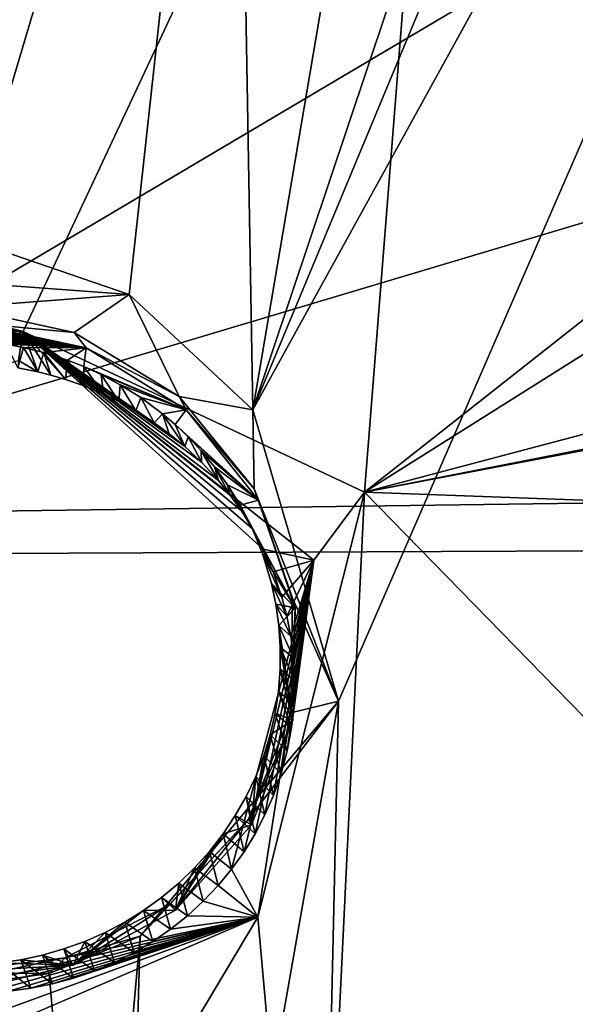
# Model space of a CAD drawing. Header units: millimetres. Extents: x -147 to 294, y -82 to 275.
# Tile 457 of 609: x 206.43 to 209.96, y 214.49 to 220.76. Entities that reach past the tile are written whole.
import ezdxf

# ---------------------------------------------------------------- set-up
doc = ezdxf.new("R2010")
doc.units = ezdxf.units.MM
doc.header["$LTSCALE"] = 67.506716
for name, color, linetype in [('1594', 7, 'CONTINUOUS'), ('1596', 7, 'CONTINUOUS'), ('2223', 7, 'CONTINUOUS'), ('2549', 7, 'CONTINUOUS'), ('2550', 7, 'CONTINUOUS'), ('2552', 7, 'CONTINUOUS'), ('2553', 7, 'CONTINUOUS'), ('2556', 7, 'CONTINUOUS'), ('2557', 7, 'CONTINUOUS'), ('557', 7, 'CONTINUOUS'), ('756', 7, 'CONTINUOUS'), ('841', 7, 'CONTINUOUS')]:
    doc.layers.add(name, color=color, linetype=linetype)

msp = doc.modelspace()

# ---------------------------------------------------------------- linework, layer by layer
at = {"layer": '1594', "linetype": 'CONTINUOUS'}
for points in [[(207.9103, 218.2769, -9.626), (211.1503, 226.0684, -8.161), (214.3341, 229.9431, -7.5294), (207.9103, 218.2769, -9.626)], [(206.3644, 226.5381, -8.5369), (206.5972, 226.1375, -8.5669), (206.0823, 219.3682, -9.6422), (206.3644, 226.5381, -8.5369)], [(206.5972, 226.1375, -8.5669), (207.0164, 225.6451, -8.5916), (206.0823, 219.3682, -9.6422), (206.5972, 226.1375, -8.5669)], [(210.2206, 225.1728, -8.352), (211.1503, 226.0684, -8.161), (207.9103, 218.2769, -9.626), (210.2206, 225.1728, -8.352)], [(207.0164, 225.6451, -8.5916), (207.7923, 225.1162, -8.5872), (206.0823, 219.3682, -9.6422), (207.0164, 225.6451, -8.5916)], [(209.0266, 224.8545, -8.5039), (210.2206, 225.1728, -8.352), (207.9103, 218.2769, -9.626), (209.0266, 224.8545, -8.5039)], [(206.0823, 219.3682, -9.6422), (207.7923, 225.1162, -8.5872), (207.1229, 219.0114, -9.5867), (206.0823, 219.3682, -9.6422)], [(207.1229, 219.0114, -9.5867), (207.7923, 225.1162, -8.5872), (207.9103, 218.2769, -9.626), (207.1229, 219.0114, -9.5867)], [(207.7923, 225.1162, -8.5872), (209.0266, 224.8545, -8.5039), (207.9103, 218.2769, -9.626), (207.7923, 225.1162, -8.5872)], [(207.1928, 214.9251, -10.3472), (206.8878, 211.532, -11.1216), (206.6148, 214.6871, -10.4654), (207.1928, 214.9251, -10.3472)], [(206.6148, 214.6871, -10.4654), (206.8878, 211.532, -11.1216), (205.9781, 214.601, -10.5599), (206.6148, 214.6871, -10.4654)], [(206.8878, 211.532, -11.1216), (199.2281, 214.2068, -11.4624), (205.9781, 214.601, -10.5599), (206.8878, 211.532, -11.1216)]]:
    msp.add_3dface(points, dxfattribs=at)
at = {"layer": '1596', "linetype": 'CONTINUOUS'}
for points in [[(207.9103, 218.2769, -9.626), (214.3341, 229.9431, -7.5294), (208.4546, 216.4223, -10.1242), (207.9103, 218.2769, -9.626)], [(214.3341, 229.9431, -7.5294), (210.1311, 211.5281, -11.464), (208.2335, 206.5447, -12.4488), (214.3341, 229.9431, -7.5294)], [(208.4546, 216.4223, -10.1242), (214.3341, 229.9431, -7.5294), (208.2335, 206.5447, -12.4488), (208.4546, 216.4223, -10.1242)], [(206.9972, 208.1373, -11.94), (207.1928, 214.9251, -10.3472), (208.4546, 216.4223, -10.1242), (206.9972, 208.1373, -11.94)], [(206.9972, 208.1373, -11.94), (208.4546, 216.4223, -10.1242), (208.2335, 206.5447, -12.4488), (206.9972, 208.1373, -11.94)], [(206.9972, 208.1373, -11.94), (206.8878, 211.532, -11.1216), (207.1928, 214.9251, -10.3472), (206.9972, 208.1373, -11.94)]]:
    msp.add_3dface(points, dxfattribs=at)
at = {"layer": '2223', "linetype": 'CONTINUOUS'}
for points in [[(199.9422, 220.3936, -7.7526), (209.1602, 224.5696, -6.4925), (200.3815, 222.6346, -7.2936), (199.9422, 220.3936, -7.7526)], [(209.1602, 224.5696, -6.4925), (199.9422, 220.3936, -7.7526), (206.4479, 218.7756, -7.6699), (209.1602, 224.5696, -6.4925)], [(208.6201, 217.752, -7.7874), (209.1602, 224.5696, -6.4925), (206.4479, 218.7756, -7.6699), (208.6201, 217.752, -7.7874)], [(209.1602, 224.5696, -6.4925), (208.6201, 217.752, -7.7874), (216.2122, 223.7375, -6.5422), (209.1602, 224.5696, -6.4925)], [(216.2122, 223.7375, -6.5422), (208.6201, 217.752, -7.7874), (215.0184, 221.7829, -6.8873), (216.2122, 223.7375, -6.5422)], [(208.6201, 217.752, -7.7874), (216.1578, 219.7475, -7.2673), (215.0184, 221.7829, -6.8873), (208.6201, 217.752, -7.7874)], [(218.4983, 219.6881, -7.2977), (208.6201, 217.752, -7.7874), (223.8666, 220.6596, -7.2616), (218.4983, 219.6881, -7.2977)], [(223.8666, 220.6596, -7.2616), (208.6201, 217.752, -7.7874), (224.7528, 217.1607, -7.9809), (223.8666, 220.6596, -7.2616)], [(199.9422, 220.3936, -7.7526), (197.7083, 219.6667, -8.0809), (206.4479, 218.7756, -7.6699), (199.9422, 220.3936, -7.7526)], [(180.2989, 219.9516, -10.2986), (188.8813, 219.3606, -9.1143), (206.4479, 218.7756, -7.6699), (180.2989, 219.9516, -10.2986)], [(197.7083, 219.6667, -8.0809), (180.2989, 219.9516, -10.2986), (206.4479, 218.7756, -7.6699), (197.7083, 219.6667, -8.0809)], [(216.1578, 219.7475, -7.2673), (208.6201, 217.752, -7.7874), (218.4983, 219.6881, -7.2977), (216.1578, 219.7475, -7.2673)], [(188.8813, 219.3606, -9.1143), (190.1106, 218.8894, -9.0526), (206.4479, 218.7756, -7.6699), (188.8813, 219.3606, -9.1143)], [(206.4479, 218.7756, -7.6699), (190.1106, 218.8894, -9.0526), (204.2308, 217.9578, -7.9493), (206.4479, 218.7756, -7.6699)], [(208.2986, 217.3191, -7.8878), (208.6201, 217.752, -7.7874), (206.4479, 218.7756, -7.6699), (208.2986, 217.3191, -7.8878)], [(208.2992, 211.0558, -9.2723), (208.6201, 217.752, -7.7874), (207.9423, 215.0464, -8.382), (208.2992, 211.0558, -9.2723)], [(207.9423, 215.0464, -8.382), (208.6201, 217.752, -7.7874), (208.2986, 217.3191, -7.8878), (207.9423, 215.0464, -8.382)], [(208.6201, 217.752, -7.7874), (208.2992, 211.0558, -9.2723), (213.2451, 213.012, -8.6932), (208.6201, 217.752, -7.7874)], [(208.6201, 217.752, -7.7874), (213.2451, 213.012, -8.6932), (224.7528, 217.1607, -7.9809), (208.6201, 217.752, -7.7874)], [(199.4261, 211.3819, -9.7249), (205.6146, 211.1453, -9.3703), (207.9423, 215.0464, -8.382), (199.4261, 211.3819, -9.7249)], [(205.7351, 214.2407, -8.6577), (199.4261, 211.3819, -9.7249), (207.9423, 215.0464, -8.382), (205.7351, 214.2407, -8.6577)], [(205.6146, 211.1453, -9.3703), (208.2992, 211.0558, -9.2723), (207.9423, 215.0464, -8.382), (205.6146, 211.1453, -9.3703)]]:
    msp.add_3dface(points, dxfattribs=at)
at = {"layer": '2549', "linetype": 'CONTINUOUS'}
for points in [[(206.5427, 218.5191, -8.0188), (206.4479, 218.7756, -7.6699), (206.4199, 218.5905, -7.7939), (206.5427, 218.5191, -8.0188)], [(208.2986, 217.3191, -7.8878), (206.4479, 218.7756, -7.6699), (207.9771, 217.3906, -8.1519), (208.2986, 217.3191, -7.8878)], [(207.9771, 217.3906, -8.1519), (206.4479, 218.7756, -7.6699), (207.9087, 217.5198, -8.13), (207.9771, 217.3906, -8.1519)], [(207.9087, 217.5198, -8.13), (206.4479, 218.7756, -7.6699), (207.8374, 217.6345, -8.1113), (207.9087, 217.5198, -8.13)], [(207.8374, 217.6345, -8.1113), (206.4479, 218.7756, -7.6699), (207.7646, 217.7364, -8.0954), (207.8374, 217.6345, -8.1113)], [(207.7646, 217.7364, -8.0954), (206.4479, 218.7756, -7.6699), (207.6916, 217.827, -8.0818), (207.7646, 217.7364, -8.0954)], [(207.6916, 217.827, -8.0818), (206.4479, 218.7756, -7.6699), (207.5833, 217.9443, -8.0651), (207.6916, 217.827, -8.0818)], [(207.5833, 217.9443, -8.0651), (206.4479, 218.7756, -7.6699), (207.4785, 218.0427, -8.0521), (207.5833, 217.9443, -8.0651)], [(207.4785, 218.0427, -8.0521), (206.4479, 218.7756, -7.6699), (207.3783, 218.1251, -8.042), (207.4785, 218.0427, -8.0521)], [(207.3783, 218.1251, -8.042), (206.4479, 218.7756, -7.6699), (207.2834, 218.1943, -8.0343), (207.3783, 218.1251, -8.042)], [(207.2834, 218.1943, -8.0343), (206.4479, 218.7756, -7.6699), (207.1656, 218.2698, -8.0269), (207.2834, 218.1943, -8.0343)], [(207.1656, 218.2698, -8.0269), (206.4479, 218.7756, -7.6699), (207.0579, 218.3298, -8.022), (207.1656, 218.2698, -8.0269)], [(207.0579, 218.3298, -8.022), (206.4479, 218.7756, -7.6699), (206.96, 218.3776, -8.019), (207.0579, 218.3298, -8.022)], [(206.96, 218.3776, -8.019), (206.4479, 218.7756, -7.6699), (206.8303, 218.4319, -8.0168), (206.96, 218.3776, -8.019)], [(206.8303, 218.4319, -8.0168), (206.4479, 218.7756, -7.6699), (206.719, 218.4706, -8.0166), (206.8303, 218.4319, -8.0168)], [(206.719, 218.4706, -8.0166), (206.4479, 218.7756, -7.6699), (206.6239, 218.4984, -8.0174), (206.719, 218.4706, -8.0166)], [(206.6239, 218.4984, -8.0174), (206.4479, 218.7756, -7.6699), (206.5427, 218.5191, -8.0188), (206.6239, 218.4984, -8.0174)], [(206.4156, 218.5437, -8.0226), (206.5427, 218.5191, -8.0188), (206.4199, 218.5905, -7.7939), (206.4156, 218.5437, -8.0226)], [(208.0404, 217.2457, -8.1773), (208.2986, 217.3191, -7.8878), (207.9771, 217.3906, -8.1519), (208.0404, 217.2457, -8.1773)], [(207.9423, 215.0464, -8.382), (208.2986, 217.3191, -7.8878), (207.7754, 215.3524, -8.5858), (207.9423, 215.0464, -8.382)], [(207.7754, 215.3524, -8.5858), (208.2986, 217.3191, -7.8878), (207.8543, 215.4628, -8.5576), (207.7754, 215.3524, -8.5858)], [(207.8543, 215.4628, -8.5576), (208.2986, 217.3191, -7.8878), (207.9252, 215.5781, -8.5289), (207.8543, 215.4628, -8.5576)], [(207.9252, 215.5781, -8.5289), (208.2986, 217.3191, -7.8878), (207.9876, 215.6976, -8.4999), (207.9252, 215.5781, -8.5289)], [(207.9876, 215.6976, -8.4999), (208.2986, 217.3191, -7.8878), (208.0413, 215.8209, -8.4708), (207.9876, 215.6976, -8.4999)], [(208.0959, 217.0835, -8.2069), (208.2986, 217.3191, -7.8878), (208.0404, 217.2457, -8.1773), (208.0959, 217.0835, -8.2069)], [(208.0413, 215.8209, -8.4708), (208.2986, 217.3191, -7.8878), (208.0907, 215.9617, -8.4384), (208.0413, 215.8209, -8.4708)], [(208.0907, 215.9617, -8.4384), (208.2986, 217.3191, -7.8878), (208.1293, 216.1065, -8.4059), (208.0907, 215.9617, -8.4384)], [(208.1271, 216.9643, -8.2293), (208.2986, 217.3191, -7.8878), (208.0959, 217.0835, -8.2069), (208.1271, 216.9643, -8.2293)], [(208.1521, 216.8351, -8.2542), (208.2986, 217.3191, -7.8878), (208.1271, 216.9643, -8.2293), (208.1521, 216.8351, -8.2542)], [(208.1293, 216.1065, -8.4059), (208.2986, 217.3191, -7.8878), (208.1564, 216.2542, -8.3736), (208.1293, 216.1065, -8.4059)], [(208.1689, 216.6983, -8.2812), (208.2986, 217.3191, -7.8878), (208.1521, 216.8351, -8.2542), (208.1689, 216.6983, -8.2812)], [(208.1564, 216.2542, -8.3736), (208.2986, 217.3191, -7.8878), (208.1719, 216.4031, -8.3418), (208.1564, 216.2542, -8.3736)], [(208.176, 216.553, -8.3107), (208.2986, 217.3191, -7.8878), (208.1689, 216.6983, -8.2812), (208.176, 216.553, -8.3107)], [(208.1719, 216.4031, -8.3418), (208.2986, 217.3191, -7.8878), (208.176, 216.553, -8.3107), (208.1719, 216.4031, -8.3418)], [(207.6889, 215.2475, -8.6135), (207.9423, 215.0464, -8.382), (207.7754, 215.3524, -8.5858), (207.6889, 215.2475, -8.6135)], [(207.5951, 215.1485, -8.6404), (207.9423, 215.0464, -8.382), (207.6889, 215.2475, -8.6135), (207.5951, 215.1485, -8.6404)], [(207.4943, 215.056, -8.6665), (207.9423, 215.0464, -8.382), (207.5951, 215.1485, -8.6404), (207.4943, 215.056, -8.6665)], [(205.7351, 214.2407, -8.6577), (207.9423, 215.0464, -8.382), (205.768, 214.4425, -8.6841), (205.7351, 214.2407, -8.6577)], [(205.768, 214.4425, -8.6841), (207.9423, 215.0464, -8.382), (205.7953, 214.5937, -8.8811), (205.768, 214.4425, -8.6841)], [(205.7953, 214.5937, -8.8811), (207.9423, 215.0464, -8.382), (205.9351, 214.5752, -8.875), (205.7953, 214.5937, -8.8811)], [(205.9351, 214.5752, -8.875), (207.9423, 215.0464, -8.382), (206.0759, 214.5659, -8.867), (205.9351, 214.5752, -8.875)], [(206.0759, 214.5659, -8.867), (207.9423, 215.0464, -8.382), (206.2169, 214.5659, -8.8571), (206.0759, 214.5659, -8.867)], [(206.2169, 214.5659, -8.8571), (207.9423, 215.0464, -8.382), (206.3575, 214.5751, -8.8453), (206.2169, 214.5659, -8.8571)], [(206.3575, 214.5751, -8.8453), (207.9423, 215.0464, -8.382), (206.497, 214.5937, -8.8316), (206.3575, 214.5751, -8.8453)], [(206.497, 214.5937, -8.8316), (207.9423, 215.0464, -8.382), (206.6346, 214.6215, -8.8162), (206.497, 214.5937, -8.8316)], [(206.6346, 214.6215, -8.8162), (207.9423, 215.0464, -8.382), (206.7698, 214.6584, -8.7991), (206.6346, 214.6215, -8.8162)], [(206.7698, 214.6584, -8.7991), (207.9423, 215.0464, -8.382), (206.902, 214.7041, -8.7804), (206.7698, 214.6584, -8.7991)], [(206.902, 214.7041, -8.7804), (207.9423, 215.0464, -8.382), (207.0305, 214.7585, -8.7602), (206.902, 214.7041, -8.7804)], [(207.0305, 214.7585, -8.7602), (207.9423, 215.0464, -8.382), (207.1545, 214.8212, -8.7386), (207.0305, 214.7585, -8.7602)], [(207.1545, 214.8212, -8.7386), (207.9423, 215.0464, -8.382), (207.2735, 214.8919, -8.7157), (207.1545, 214.8212, -8.7386)], [(207.2735, 214.8919, -8.7157), (207.9423, 215.0464, -8.382), (207.387, 214.9703, -8.6916), (207.2735, 214.8919, -8.7157)], [(207.387, 214.9703, -8.6916), (207.9423, 215.0464, -8.382), (207.4943, 215.056, -8.6665), (207.387, 214.9703, -8.6916)]]:
    msp.add_3dface(points, dxfattribs=at)
at = {"layer": '2550', "linetype": 'CONTINUOUS'}
msp.add_3dface([(206.4479, 218.7756, -7.6699), (204.2308, 217.9578, -7.9493), (206.4199, 218.5905, -7.7939), (206.4479, 218.7756, -7.6699)], dxfattribs=at)
at = {"layer": '2552', "linetype": 'CONTINUOUS'}
for points in [[(206.4156, 218.5437, -8.0226), (206.3414, 218.6949, -8.7118), (206.4515, 218.6744, -8.7108), (206.4156, 218.5437, -8.0226)], [(206.5427, 218.5191, -8.0188), (206.4156, 218.5437, -8.0226), (206.4515, 218.6744, -8.7108), (206.5427, 218.5191, -8.0188)], [(206.5807, 218.642, -8.7114), (206.5427, 218.5191, -8.0188), (206.4515, 218.6744, -8.7108), (206.5807, 218.642, -8.7114)], [(206.6239, 218.4984, -8.0174), (206.5427, 218.5191, -8.0188), (206.5807, 218.642, -8.7114), (206.6239, 218.4984, -8.0174)], [(206.719, 218.4706, -8.0166), (206.6239, 218.4984, -8.0174), (206.5807, 218.642, -8.7114), (206.719, 218.4706, -8.0166)], [(206.7316, 218.5935, -8.7143), (206.719, 218.4706, -8.0166), (206.5807, 218.642, -8.7114), (206.7316, 218.5935, -8.7143)], [(206.8303, 218.4319, -8.0168), (206.719, 218.4706, -8.0166), (206.7316, 218.5935, -8.7143), (206.8303, 218.4319, -8.0168)], [(206.8337, 218.5533, -8.7178), (206.8303, 218.4319, -8.0168), (206.7316, 218.5935, -8.7143), (206.8337, 218.5533, -8.7178)], [(206.96, 218.3776, -8.019), (206.8303, 218.4319, -8.0168), (206.8337, 218.5533, -8.7178), (206.96, 218.3776, -8.019)], [(206.9451, 218.5022, -8.7232), (206.96, 218.3776, -8.019), (206.8337, 218.5533, -8.7178), (206.9451, 218.5022, -8.7232)], [(207.0579, 218.3298, -8.022), (206.96, 218.3776, -8.019), (206.9451, 218.5022, -8.7232), (207.0579, 218.3298, -8.022)], [(207.0661, 218.4374, -8.731), (207.0579, 218.3298, -8.022), (206.9451, 218.5022, -8.7232), (207.0661, 218.4374, -8.731)], [(207.1656, 218.2698, -8.0269), (207.0579, 218.3298, -8.022), (207.0661, 218.4374, -8.731), (207.1656, 218.2698, -8.0269)], [(207.1965, 218.3555, -8.7419), (207.1656, 218.2698, -8.0269), (207.0661, 218.4374, -8.731), (207.1965, 218.3555, -8.7419)], [(207.2834, 218.1943, -8.0343), (207.1656, 218.2698, -8.0269), (207.1965, 218.3555, -8.7419), (207.2834, 218.1943, -8.0343)], [(207.3357, 218.2521, -8.7569), (207.2834, 218.1943, -8.0343), (207.1965, 218.3555, -8.7419), (207.3357, 218.2521, -8.7569)], [(207.3783, 218.1251, -8.042), (207.2834, 218.1943, -8.0343), (207.3357, 218.2521, -8.7569), (207.3783, 218.1251, -8.042)], [(207.4785, 218.0427, -8.0521), (207.3783, 218.1251, -8.042), (207.3357, 218.2521, -8.7569), (207.4785, 218.0427, -8.0521)], [(207.4163, 218.1835, -8.7674), (207.4785, 218.0427, -8.0521), (207.3357, 218.2521, -8.7569), (207.4163, 218.1835, -8.7674)], [(207.4989, 218.1052, -8.7799), (207.4785, 218.0427, -8.0521), (207.4163, 218.1835, -8.7674), (207.4989, 218.1052, -8.7799)], [(207.5833, 217.9443, -8.0651), (207.4785, 218.0427, -8.0521), (207.4989, 218.1052, -8.7799), (207.5833, 217.9443, -8.0651)], [(207.5825, 218.0163, -8.7945), (207.5833, 217.9443, -8.0651), (207.4989, 218.1052, -8.7799), (207.5825, 218.0163, -8.7945)], [(207.6916, 217.827, -8.0818), (207.5833, 217.9443, -8.0651), (207.5825, 218.0163, -8.7945), (207.6916, 217.827, -8.0818)], [(207.6664, 217.9152, -8.8117), (207.6916, 217.827, -8.0818), (207.5825, 218.0163, -8.7945), (207.6664, 217.9152, -8.8117)], [(207.7646, 217.7364, -8.0954), (207.6916, 217.827, -8.0818), (207.6664, 217.9152, -8.8117), (207.7646, 217.7364, -8.0954)], [(207.7494, 217.8005, -8.8318), (207.7646, 217.7364, -8.0954), (207.6664, 217.9152, -8.8117), (207.7494, 217.8005, -8.8318)], [(207.8374, 217.6345, -8.1113), (207.7646, 217.7364, -8.0954), (207.7494, 217.8005, -8.8318), (207.8374, 217.6345, -8.1113)], [(207.8296, 217.6704, -8.8553), (207.8374, 217.6345, -8.1113), (207.7494, 217.8005, -8.8318), (207.8296, 217.6704, -8.8553)], [(207.9771, 217.3906, -8.1519), (207.9087, 217.5198, -8.13), (207.8296, 217.6704, -8.8553), (207.9771, 217.3906, -8.1519)], [(207.9051, 217.5234, -8.8825), (207.9771, 217.3906, -8.1519), (207.8296, 217.6704, -8.8553), (207.9051, 217.5234, -8.8825)], [(207.9087, 217.5198, -8.13), (207.8374, 217.6345, -8.1113), (207.8296, 217.6704, -8.8553), (207.9087, 217.5198, -8.13)], [(208.0404, 217.2457, -8.1773), (207.9771, 217.3906, -8.1519), (207.9051, 217.5234, -8.8825), (208.0404, 217.2457, -8.1773)], [(207.9729, 217.3568, -8.9142), (208.0404, 217.2457, -8.1773), (207.9051, 217.5234, -8.8825), (207.9729, 217.3568, -8.9142)], [(208.0959, 217.0835, -8.2069), (208.0404, 217.2457, -8.1773), (207.9729, 217.3568, -8.9142), (208.0959, 217.0835, -8.2069)], [(208.0289, 217.1706, -8.9506), (208.0959, 217.0835, -8.2069), (207.9729, 217.3568, -8.9142), (208.0289, 217.1706, -8.9506)], [(208.1271, 216.9643, -8.2293), (208.0959, 217.0835, -8.2069), (208.0289, 217.1706, -8.9506), (208.1271, 216.9643, -8.2293)], [(208.0565, 217.0407, -8.9765), (208.1271, 216.9643, -8.2293), (208.0289, 217.1706, -8.9506), (208.0565, 217.0407, -8.9765)], [(208.1521, 216.8351, -8.2542), (208.1271, 216.9643, -8.2293), (208.0565, 217.0407, -8.9765), (208.1521, 216.8351, -8.2542)], [(208.0756, 216.9048, -9.0042), (208.1521, 216.8351, -8.2542), (208.0565, 217.0407, -8.9765), (208.0756, 216.9048, -9.0042)], [(208.1689, 216.6983, -8.2812), (208.1521, 216.8351, -8.2542), (208.0756, 216.9048, -9.0042), (208.1689, 216.6983, -8.2812)], [(208.085, 216.7665, -9.0327), (208.1689, 216.6983, -8.2812), (208.0756, 216.9048, -9.0042), (208.085, 216.7665, -9.0327)], [(208.0843, 216.6252, -9.0624), (208.176, 216.553, -8.3107), (208.085, 216.7665, -9.0327), (208.0843, 216.6252, -9.0624)], [(208.176, 216.553, -8.3107), (208.1689, 216.6983, -8.2812), (208.085, 216.7665, -9.0327), (208.176, 216.553, -8.3107)], [(208.0733, 216.4839, -9.0926), (208.1719, 216.4031, -8.3418), (208.0843, 216.6252, -9.0624), (208.0733, 216.4839, -9.0926)], [(208.1719, 216.4031, -8.3418), (208.176, 216.553, -8.3107), (208.0843, 216.6252, -9.0624), (208.1719, 216.4031, -8.3418)], [(208.0521, 216.3447, -9.1229), (208.1564, 216.2542, -8.3736), (208.0733, 216.4839, -9.0926), (208.0521, 216.3447, -9.1229)], [(208.1564, 216.2542, -8.3736), (208.1719, 216.4031, -8.3418), (208.0733, 216.4839, -9.0926), (208.1564, 216.2542, -8.3736)], [(208.0207, 216.2074, -9.1532), (208.1293, 216.1065, -8.4059), (208.0521, 216.3447, -9.1229), (208.0207, 216.2074, -9.1532)], [(208.1293, 216.1065, -8.4059), (208.1564, 216.2542, -8.3736), (208.0521, 216.3447, -9.1229), (208.1293, 216.1065, -8.4059)], [(207.9793, 216.0728, -9.1835), (208.0907, 215.9617, -8.4384), (208.0207, 216.2074, -9.1532), (207.9793, 216.0728, -9.1835)], [(208.0907, 215.9617, -8.4384), (208.1293, 216.1065, -8.4059), (208.0207, 216.2074, -9.1532), (208.0907, 215.9617, -8.4384)], [(207.9284, 215.9419, -9.2134), (208.0413, 215.8209, -8.4708), (207.9793, 216.0728, -9.1835), (207.9284, 215.9419, -9.2134)], [(208.0413, 215.8209, -8.4708), (208.0907, 215.9617, -8.4384), (207.9793, 216.0728, -9.1835), (208.0413, 215.8209, -8.4708)], [(207.8682, 215.8153, -9.2429), (207.9876, 215.6976, -8.4999), (207.9284, 215.9419, -9.2134), (207.8682, 215.8153, -9.2429)], [(207.9876, 215.6976, -8.4999), (208.0413, 215.8209, -8.4708), (207.9284, 215.9419, -9.2134), (207.9876, 215.6976, -8.4999)], [(207.7988, 215.6932, -9.2718), (207.9252, 215.5781, -8.5289), (207.8682, 215.8153, -9.2429), (207.7988, 215.6932, -9.2718)], [(207.9252, 215.5781, -8.5289), (207.9876, 215.6976, -8.4999), (207.8682, 215.8153, -9.2429), (207.9252, 215.5781, -8.5289)], [(207.7206, 215.5763, -9.3002), (207.8543, 215.4628, -8.5576), (207.7988, 215.6932, -9.2718), (207.7206, 215.5763, -9.3002)], [(207.8543, 215.4628, -8.5576), (207.9252, 215.5781, -8.5289), (207.7988, 215.6932, -9.2718), (207.8543, 215.4628, -8.5576)], [(207.6342, 215.4651, -9.3277), (207.7754, 215.3524, -8.5858), (207.7206, 215.5763, -9.3002), (207.6342, 215.4651, -9.3277)], [(207.7754, 215.3524, -8.5858), (207.8543, 215.4628, -8.5576), (207.7206, 215.5763, -9.3002), (207.7754, 215.3524, -8.5858)], [(207.54, 215.3604, -9.3543), (207.6889, 215.2475, -8.6135), (207.6342, 215.4651, -9.3277), (207.54, 215.3604, -9.3543)], [(207.6889, 215.2475, -8.6135), (207.7754, 215.3524, -8.5858), (207.6342, 215.4651, -9.3277), (207.6889, 215.2475, -8.6135)], [(207.4384, 215.2625, -9.3797), (207.5951, 215.1485, -8.6404), (207.54, 215.3604, -9.3543), (207.4384, 215.2625, -9.3797)], [(207.5951, 215.1485, -8.6404), (207.6889, 215.2475, -8.6135), (207.54, 215.3604, -9.3543), (207.5951, 215.1485, -8.6404)], [(207.33, 215.172, -9.404), (207.4943, 215.056, -8.6665), (207.4384, 215.2625, -9.3797), (207.33, 215.172, -9.404)], [(207.4943, 215.056, -8.6665), (207.5951, 215.1485, -8.6404), (207.4384, 215.2625, -9.3797), (207.4943, 215.056, -8.6665)], [(207.2154, 215.0895, -9.4269), (207.387, 214.9703, -8.6916), (207.33, 215.172, -9.404), (207.2154, 215.0895, -9.4269)], [(207.387, 214.9703, -8.6916), (207.4943, 215.056, -8.6665), (207.33, 215.172, -9.404), (207.387, 214.9703, -8.6916)], [(207.0952, 215.015, -9.4484), (207.2735, 214.8919, -8.7157), (207.2154, 215.0895, -9.4269), (207.0952, 215.015, -9.4484)], [(207.2735, 214.8919, -8.7157), (207.387, 214.9703, -8.6916), (207.2154, 215.0895, -9.4269), (207.2735, 214.8919, -8.7157)], [(206.97, 214.9492, -9.4683), (207.1545, 214.8212, -8.7386), (207.0952, 215.015, -9.4484), (206.97, 214.9492, -9.4683)], [(207.1545, 214.8212, -8.7386), (207.2735, 214.8919, -8.7157), (207.0952, 215.015, -9.4484), (207.1545, 214.8212, -8.7386)], [(206.8406, 214.8921, -9.4866), (207.0305, 214.7585, -8.7602), (206.97, 214.9492, -9.4683), (206.8406, 214.8921, -9.4866)], [(207.0305, 214.7585, -8.7602), (207.1545, 214.8212, -8.7386), (206.97, 214.9492, -9.4683), (207.0305, 214.7585, -8.7602)], [(206.7076, 214.8439, -9.5032), (206.902, 214.7041, -8.7804), (206.8406, 214.8921, -9.4866), (206.7076, 214.8439, -9.5032)], [(206.902, 214.7041, -8.7804), (207.0305, 214.7585, -8.7602), (206.8406, 214.8921, -9.4866), (206.902, 214.7041, -8.7804)], [(206.5716, 214.8049, -9.518), (206.7698, 214.6584, -8.7991), (206.7076, 214.8439, -9.5032), (206.5716, 214.8049, -9.518)], [(206.7698, 214.6584, -8.7991), (206.902, 214.7041, -8.7804), (206.7076, 214.8439, -9.5032), (206.7698, 214.6584, -8.7991)], [(206.2931, 214.755, -9.5421), (206.497, 214.5937, -8.8316), (206.4332, 214.7752, -9.531), (206.2931, 214.755, -9.5421)], [(206.3575, 214.5751, -8.8453), (206.497, 214.5937, -8.8316), (206.2931, 214.755, -9.5421), (206.3575, 214.5751, -8.8453)], [(206.4332, 214.7752, -9.531), (206.6346, 214.6215, -8.8162), (206.5716, 214.8049, -9.518), (206.4332, 214.7752, -9.531)], [(206.497, 214.5937, -8.8316), (206.6346, 214.6215, -8.8162), (206.4332, 214.7752, -9.531), (206.497, 214.5937, -8.8316)], [(206.6346, 214.6215, -8.8162), (206.7698, 214.6584, -8.7991), (206.5716, 214.8049, -9.518), (206.6346, 214.6215, -8.8162)]]:
    msp.add_3dface(points, dxfattribs=at)
at = {"layer": '2553', "linetype": 'CONTINUOUS'}
for points in [[(205.746, 218.8224, -8.7151), (205.812, 218.829, -8.7104), (206.8487, 218.6724, -8.6932), (205.746, 218.8224, -8.7151)], [(205.812, 218.829, -8.7104), (205.8784, 218.8337, -8.7062), (206.8487, 218.6724, -8.6932), (205.812, 218.829, -8.7104)], [(205.8784, 218.8337, -8.7062), (205.9452, 218.8364, -8.7024), (206.8487, 218.6724, -8.6932), (205.8784, 218.8337, -8.7062)], [(205.9452, 218.8364, -8.7024), (206.0123, 218.8372, -8.699), (206.8487, 218.6724, -8.6932), (205.9452, 218.8364, -8.7024)], [(206.0123, 218.8372, -8.699), (206.0797, 218.836, -8.696), (206.8487, 218.6724, -8.6932), (206.0123, 218.8372, -8.699)], [(205.4844, 218.7762, -8.7375), (205.5493, 218.7907, -8.7313), (206.8487, 218.6724, -8.6932), (205.4844, 218.7762, -8.7375)], [(206.0918, 218.72, -8.7187), (205.4844, 218.7762, -8.7375), (206.8487, 218.6724, -8.6932), (206.0918, 218.72, -8.7187)], [(205.5493, 218.7907, -8.7313), (205.6146, 218.8032, -8.7255), (206.8487, 218.6724, -8.6932), (205.5493, 218.7907, -8.7313)], [(205.6146, 218.8032, -8.7255), (205.6802, 218.8138, -8.7201), (206.8487, 218.6724, -8.6932), (205.6146, 218.8032, -8.7255)], [(205.6802, 218.8138, -8.7201), (205.746, 218.8224, -8.7151), (206.8487, 218.6724, -8.6932), (205.6802, 218.8138, -8.7201)], [(206.3414, 218.6949, -8.7118), (206.0918, 218.72, -8.7187), (206.8487, 218.6724, -8.6932), (206.3414, 218.6949, -8.7118)], [(206.4515, 218.6744, -8.7108), (206.3414, 218.6949, -8.7118), (206.8487, 218.6724, -8.6932), (206.4515, 218.6744, -8.7108)], [(206.5807, 218.642, -8.7114), (206.4515, 218.6744, -8.7108), (206.8487, 218.6724, -8.6932), (206.5807, 218.642, -8.7114)], [(206.7316, 218.5935, -8.7143), (206.5807, 218.642, -8.7114), (206.8487, 218.6724, -8.6932), (206.7316, 218.5935, -8.7143)], [(206.8337, 218.5533, -8.7178), (206.7316, 218.5935, -8.7143), (206.8487, 218.6724, -8.6932), (206.8337, 218.5533, -8.7178)], [(207.4854, 218.277, -8.7456), (206.8337, 218.5533, -8.7178), (206.8487, 218.6724, -8.6932), (207.4854, 218.277, -8.7456)], [(206.9451, 218.5022, -8.7232), (206.8337, 218.5533, -8.7178), (207.4854, 218.277, -8.7456), (206.9451, 218.5022, -8.7232)], [(207.0661, 218.4374, -8.731), (206.9451, 218.5022, -8.7232), (207.4854, 218.277, -8.7456), (207.0661, 218.4374, -8.731)], [(207.1965, 218.3555, -8.7419), (207.0661, 218.4374, -8.731), (207.4854, 218.277, -8.7456), (207.1965, 218.3555, -8.7419)], [(207.3357, 218.2521, -8.7569), (207.1965, 218.3555, -8.7419), (207.4854, 218.277, -8.7456), (207.3357, 218.2521, -8.7569)], [(207.4163, 218.1835, -8.7674), (207.3357, 218.2521, -8.7569), (207.4854, 218.277, -8.7456), (207.4163, 218.1835, -8.7674)], [(207.9458, 217.702, -8.8442), (207.4163, 218.1835, -8.7674), (207.4854, 218.277, -8.7456), (207.9458, 217.702, -8.8442)], [(207.4989, 218.1052, -8.7799), (207.4163, 218.1835, -8.7674), (207.9458, 217.702, -8.8442), (207.4989, 218.1052, -8.7799)], [(207.5825, 218.0163, -8.7945), (207.4989, 218.1052, -8.7799), (207.9458, 217.702, -8.8442), (207.5825, 218.0163, -8.7945)], [(207.6664, 217.9152, -8.8117), (207.5825, 218.0163, -8.7945), (207.9458, 217.702, -8.8442), (207.6664, 217.9152, -8.8117)], [(207.7494, 217.8005, -8.8318), (207.6664, 217.9152, -8.8117), (207.9458, 217.702, -8.8442), (207.7494, 217.8005, -8.8318)], [(207.8296, 217.6704, -8.8553), (207.7494, 217.8005, -8.8318), (207.9458, 217.702, -8.8442), (207.8296, 217.6704, -8.8553)], [(208.1799, 217.0165, -8.9768), (207.8296, 217.6704, -8.8553), (207.9458, 217.702, -8.8442), (208.1799, 217.0165, -8.9768)], [(207.9051, 217.5234, -8.8825), (207.8296, 217.6704, -8.8553), (208.1799, 217.0165, -8.9768), (207.9051, 217.5234, -8.8825)], [(207.9729, 217.3568, -8.9142), (207.9051, 217.5234, -8.8825), (208.1799, 217.0165, -8.9768), (207.9729, 217.3568, -8.9142)], [(208.0289, 217.1706, -8.9506), (207.9729, 217.3568, -8.9142), (208.1799, 217.0165, -8.9768), (208.0289, 217.1706, -8.9506)], [(208.0565, 217.0407, -8.9765), (208.0289, 217.1706, -8.9506), (208.1799, 217.0165, -8.9768), (208.0565, 217.0407, -8.9765)], [(208.0756, 216.9048, -9.0042), (208.0565, 217.0407, -8.9765), (208.1799, 217.0165, -8.9768), (208.0756, 216.9048, -9.0042)], [(208.1643, 216.3018, -9.1276), (208.0756, 216.9048, -9.0042), (208.1799, 217.0165, -8.9768), (208.1643, 216.3018, -9.1276)], [(208.085, 216.7665, -9.0327), (208.0756, 216.9048, -9.0042), (208.1643, 216.3018, -9.1276), (208.085, 216.7665, -9.0327)], [(208.0843, 216.6252, -9.0624), (208.085, 216.7665, -9.0327), (208.1643, 216.3018, -9.1276), (208.0843, 216.6252, -9.0624)], [(208.0733, 216.4839, -9.0926), (208.0843, 216.6252, -9.0624), (208.1643, 216.3018, -9.1276), (208.0733, 216.4839, -9.0926)], [(208.0521, 216.3447, -9.1229), (208.0733, 216.4839, -9.0926), (208.1643, 216.3018, -9.1276), (208.0521, 216.3447, -9.1229)], [(208.0207, 216.2074, -9.1532), (208.0521, 216.3447, -9.1229), (208.1643, 216.3018, -9.1276), (208.0207, 216.2074, -9.1532)], [(207.9011, 215.6347, -9.2803), (208.0207, 216.2074, -9.1532), (208.1643, 216.3018, -9.1276), (207.9011, 215.6347, -9.2803)], [(207.9793, 216.0728, -9.1835), (208.0207, 216.2074, -9.1532), (207.9011, 215.6347, -9.2803), (207.9793, 216.0728, -9.1835)], [(207.9284, 215.9419, -9.2134), (207.9793, 216.0728, -9.1835), (207.9011, 215.6347, -9.2803), (207.9284, 215.9419, -9.2134)], [(207.8682, 215.8153, -9.2429), (207.9284, 215.9419, -9.2134), (207.9011, 215.6347, -9.2803), (207.8682, 215.8153, -9.2429)], [(207.7988, 215.6932, -9.2718), (207.8682, 215.8153, -9.2429), (207.9011, 215.6347, -9.2803), (207.7988, 215.6932, -9.2718)], [(207.7206, 215.5763, -9.3002), (207.7988, 215.6932, -9.2718), (207.9011, 215.6347, -9.2803), (207.7206, 215.5763, -9.3002)], [(207.4171, 215.0919, -9.4177), (207.7206, 215.5763, -9.3002), (207.9011, 215.6347, -9.2803), (207.4171, 215.0919, -9.4177)], [(207.6342, 215.4651, -9.3277), (207.7206, 215.5763, -9.3002), (207.4171, 215.0919, -9.4177), (207.6342, 215.4651, -9.3277)], [(207.54, 215.3604, -9.3543), (207.6342, 215.4651, -9.3277), (207.4171, 215.0919, -9.4177), (207.54, 215.3604, -9.3543)], [(207.4384, 215.2625, -9.3797), (207.54, 215.3604, -9.3543), (207.4171, 215.0919, -9.4177), (207.4384, 215.2625, -9.3797)], [(207.33, 215.172, -9.404), (207.4384, 215.2625, -9.3797), (207.4171, 215.0919, -9.4177), (207.33, 215.172, -9.404)], [(207.2154, 215.0895, -9.4269), (207.33, 215.172, -9.404), (207.4171, 215.0919, -9.4177), (207.2154, 215.0895, -9.4269)], [(206.7658, 214.7404, -9.5232), (207.2154, 215.0895, -9.4269), (207.4171, 215.0919, -9.4177), (206.7658, 214.7404, -9.5232)], [(207.0952, 215.015, -9.4484), (207.2154, 215.0895, -9.4269), (206.7658, 214.7404, -9.5232), (207.0952, 215.015, -9.4484)], [(206.97, 214.9492, -9.4683), (207.0952, 215.015, -9.4484), (206.7658, 214.7404, -9.5232), (206.97, 214.9492, -9.4683)], [(206.8406, 214.8921, -9.4866), (206.97, 214.9492, -9.4683), (206.7658, 214.7404, -9.5232), (206.8406, 214.8921, -9.4866)], [(206.7076, 214.8439, -9.5032), (206.8406, 214.8921, -9.4866), (206.7658, 214.7404, -9.5232), (206.7076, 214.8439, -9.5032)], [(206.5716, 214.8049, -9.518), (206.7076, 214.8439, -9.5032), (206.7658, 214.7404, -9.5232), (206.5716, 214.8049, -9.518)], [(205.9861, 214.6286, -9.5849), (206.2931, 214.755, -9.5421), (206.7658, 214.7404, -9.5232), (205.9861, 214.6286, -9.5849)], [(206.2931, 214.755, -9.5421), (206.4332, 214.7752, -9.531), (206.7658, 214.7404, -9.5232), (206.2931, 214.755, -9.5421)], [(206.4332, 214.7752, -9.531), (206.5716, 214.8049, -9.518), (206.7658, 214.7404, -9.5232), (206.4332, 214.7752, -9.531)]]:
    msp.add_3dface(points, dxfattribs=at)
at = {"layer": '2556', "linetype": 'CONTINUOUS'}
for points in [[(206.0823, 219.3682, -9.6422), (207.1229, 219.0114, -9.5867), (206.0622, 219.0912, -9.3864), (206.0823, 219.3682, -9.6422)], [(207.1229, 219.0114, -9.5867), (206.0427, 218.9294, -9.0476), (206.0622, 219.0912, -9.3864), (207.1229, 219.0114, -9.5867)], [(206.0427, 218.9294, -9.0476), (207.1229, 219.0114, -9.5867), (206.7738, 218.7696, -8.9935), (206.0427, 218.9294, -9.0476)], [(206.7738, 218.7696, -8.9935), (207.1229, 219.0114, -9.5867), (207.4406, 218.3628, -8.996), (206.7738, 218.7696, -8.9935)], [(207.1229, 219.0114, -9.5867), (207.9103, 218.2769, -9.626), (207.4406, 218.3628, -8.996), (207.1229, 219.0114, -9.5867)], [(207.4406, 218.3628, -8.996), (207.9103, 218.2769, -9.626), (207.9182, 217.7751, -9.0561), (207.4406, 218.3628, -8.996)], [(207.9103, 218.2769, -9.626), (208.4546, 216.4223, -10.1242), (207.9182, 217.7751, -9.0561), (207.9103, 218.2769, -9.626)], [(207.9182, 217.7751, -9.0561), (208.4546, 216.4223, -10.1242), (208.1633, 217.077, -9.1648), (207.9182, 217.7751, -9.0561)], [(208.1633, 217.077, -9.1648), (208.4546, 216.4223, -10.1242), (208.1511, 216.3481, -9.3099), (208.1633, 217.077, -9.1648)], [(208.4546, 216.4223, -10.1242), (207.1928, 214.9251, -10.3472), (207.8818, 215.6711, -9.4752), (208.4546, 216.4223, -10.1242)], [(208.1511, 216.3481, -9.3099), (208.4546, 216.4223, -10.1242), (207.8818, 215.6711, -9.4752), (208.1511, 216.3481, -9.3099)], [(207.8818, 215.6711, -9.4752), (207.1928, 214.9251, -10.3472), (207.384, 215.1284, -9.6407), (207.8818, 215.6711, -9.4752)], [(207.384, 215.1284, -9.6407), (207.1928, 214.9251, -10.3472), (206.7159, 214.788, -9.7867), (207.384, 215.1284, -9.6407)], [(207.1928, 214.9251, -10.3472), (206.6148, 214.6871, -10.4654), (206.7159, 214.788, -9.7867), (207.1928, 214.9251, -10.3472)], [(206.6148, 214.6871, -10.4654), (205.9535, 214.6939, -9.8957), (206.7159, 214.788, -9.7867), (206.6148, 214.6871, -10.4654)], [(206.6148, 214.6871, -10.4654), (205.9781, 214.601, -10.5599), (205.9535, 214.6939, -9.8957), (206.6148, 214.6871, -10.4654)]]:
    msp.add_3dface(points, dxfattribs=at)
at = {"layer": '2557', "linetype": 'CONTINUOUS'}
for points in [[(206.0797, 218.836, -8.696), (206.0427, 218.9294, -9.0476), (206.7738, 218.7696, -8.9935), (206.0797, 218.836, -8.696)], [(206.8487, 218.6724, -8.6932), (206.0797, 218.836, -8.696), (206.7738, 218.7696, -8.9935), (206.8487, 218.6724, -8.6932)], [(206.8487, 218.6724, -8.6932), (206.7738, 218.7696, -8.9935), (207.4406, 218.3628, -8.996), (206.8487, 218.6724, -8.6932)], [(207.4854, 218.277, -8.7456), (206.8487, 218.6724, -8.6932), (207.4406, 218.3628, -8.996), (207.4854, 218.277, -8.7456)], [(207.4854, 218.277, -8.7456), (207.4406, 218.3628, -8.996), (207.9182, 217.7751, -9.0561), (207.4854, 218.277, -8.7456)], [(207.9458, 217.702, -8.8442), (207.4854, 218.277, -8.7456), (207.9182, 217.7751, -9.0561), (207.9458, 217.702, -8.8442)], [(207.9458, 217.702, -8.8442), (207.9182, 217.7751, -9.0561), (208.1633, 217.077, -9.1648), (207.9458, 217.702, -8.8442)], [(208.1799, 217.0165, -8.9768), (207.9458, 217.702, -8.8442), (208.1633, 217.077, -9.1648), (208.1799, 217.0165, -8.9768)], [(208.1799, 217.0165, -8.9768), (208.1633, 217.077, -9.1648), (208.1511, 216.3481, -9.3099), (208.1799, 217.0165, -8.9768)], [(208.1643, 216.3018, -9.1276), (208.1799, 217.0165, -8.9768), (208.1511, 216.3481, -9.3099), (208.1643, 216.3018, -9.1276)], [(208.1643, 216.3018, -9.1276), (208.1511, 216.3481, -9.3099), (207.8818, 215.6711, -9.4752), (208.1643, 216.3018, -9.1276)], [(207.9011, 215.6347, -9.2803), (208.1643, 216.3018, -9.1276), (207.8818, 215.6711, -9.4752), (207.9011, 215.6347, -9.2803)], [(207.4171, 215.0919, -9.4177), (207.8818, 215.6711, -9.4752), (207.384, 215.1284, -9.6407), (207.4171, 215.0919, -9.4177)], [(207.4171, 215.0919, -9.4177), (207.9011, 215.6347, -9.2803), (207.8818, 215.6711, -9.4752), (207.4171, 215.0919, -9.4177)], [(206.7658, 214.7404, -9.5232), (207.384, 215.1284, -9.6407), (206.7159, 214.788, -9.7867), (206.7658, 214.7404, -9.5232)], [(206.7658, 214.7404, -9.5232), (207.4171, 215.0919, -9.4177), (207.384, 215.1284, -9.6407), (206.7658, 214.7404, -9.5232)], [(205.9535, 214.6939, -9.8957), (206.7658, 214.7404, -9.5232), (206.7159, 214.788, -9.7867), (205.9535, 214.6939, -9.8957)], [(205.9861, 214.6286, -9.5849), (206.7658, 214.7404, -9.5232), (205.9535, 214.6939, -9.8957), (205.9861, 214.6286, -9.5849)]]:
    msp.add_3dface(points, dxfattribs=at)
at = {"layer": '557', "linetype": 'CONTINUOUS'}
for points in [[(206.3686, 237.4971, -31.4334), (233.6799, 235.3329, -36.3477), (203.7495, 217.597, -36.6176), (206.3686, 237.4971, -31.4334)], [(233.6799, 235.3329, -36.3477), (233.3916, 226.4584, -39.0858), (203.7495, 217.597, -36.6176), (233.6799, 235.3329, -36.3477)], [(233.3916, 226.4584, -39.0858), (233.1463, 217.9973, -41.4154), (203.7495, 217.597, -36.6176), (233.3916, 226.4584, -39.0858)]]:
    msp.add_3dface(points, dxfattribs=at)
at = {"layer": '756', "linetype": 'CONTINUOUS'}
for points in [[(203.7495, 217.597, -36.6176), (233.1463, 217.9973, -41.4154), (205.8603, 198.0519, -41.5524), (203.7495, 217.597, -36.6176)], [(205.8603, 198.0519, -41.5524), (233.1463, 217.9973, -41.4154), (233.0867, 215.7393, -41.982), (205.8603, 198.0519, -41.5524)], [(205.8603, 198.0519, -41.5524), (233.0867, 215.7393, -41.982), (233.0288, 213.5032, -42.5312), (205.8603, 198.0519, -41.5524)]]:
    msp.add_3dface(points, dxfattribs=at)
at = {"layer": '841', "linetype": 'CONTINUOUS'}
for points in [[(219.8086, 241.4604, -31.151), (209.084, 231.2837, -32.4407), (233.3241, 217.4829, -39.7272), (219.8086, 241.4604, -31.151)], [(209.084, 231.2837, -32.4407), (180.0209, 232.0505, -23.733), (204.8363, 217.3552, -35.3042), (209.084, 231.2837, -32.4407)], [(209.084, 231.2837, -32.4407), (204.8363, 217.3552, -35.3042), (233.3241, 217.4829, -39.7272), (209.084, 231.2837, -32.4407)], [(204.8363, 217.3552, -35.3042), (208.1938, 203.3747, -38.9809), (233.3241, 217.4829, -39.7272), (204.8363, 217.3552, -35.3042)], [(208.1938, 203.3747, -38.9809), (218.4821, 193.8521, -42.4219), (233.3241, 217.4829, -39.7272), (208.1938, 203.3747, -38.9809)], [(204.8363, 217.3552, -35.3042), (177.4701, 208.8882, -28.9701), (208.1938, 203.3747, -38.9809), (204.8363, 217.3552, -35.3042)]]:
    msp.add_3dface(points, dxfattribs=at)

doc.saveas('drawing.dxf')
